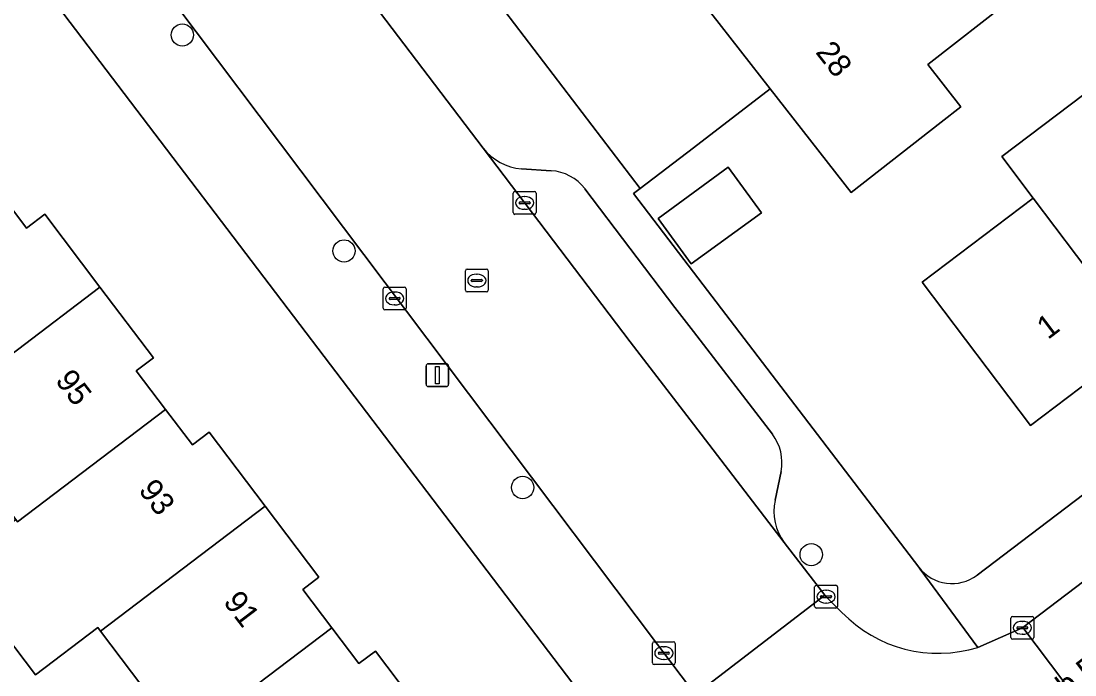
# Model space of a CAD drawing. Extents: x 160030 to 160839, y 385325 to 386450.
# Drawn here: x 160470.59 to 160516.69, y 385707.05 to 385735.64 of the extents above; entities that cross this region are included whole.
import ezdxf

# ---------------------------------------------------------------- set-up
doc = ezdxf.new("R2010")
doc.units = 0
for name, color, linetype in [('IMGEO_Boom', 7, 'Continuous'), ('IMGEO_Erf', 7, 'Continuous'), ('IMGEO_Kolk', 7, 'Continuous'), ('IMGEO_Lichtmast', 7, 'Continuous'), ('IMGEO_Openbare_ruimte_label', 7, 'Continuous'), ('IMGEO_Pand', 7, 'Continuous'), ('IMGEO_Pand_nummerreeks', 7, 'Continuous'), ('IMGEO_Parkeervlak_open', 7, 'Continuous'), ('IMGEO_Rijbaan_lokaal_open', 7, 'Continuous'), ('IMGEO_Rioolput', 7, 'Continuous'), ('IMGEO_Voetpad_open', 7, 'Continuous')]:
    doc.layers.add(name, color=color, linetype=linetype)

msp = doc.modelspace()

# ---------------------------------------------------------------- linework, layer by layer
at = {"layer": 'IMGEO_Boom'}
for centre in [(160477.639, 385735.035), (160484.713, 385725.591), (160492.527, 385715.248), (160505.153, 385712.312)]:
    msp.add_circle(centre, 0.489, dxfattribs=at)
at = {"layer": 'IMGEO_Erf'}
for points in [[(160517.028, 385744.967), (160515.289, 385747.229), (160514.007, 385746.262), (160515.73, 385744.02), (160512.245, 385741.343), (160510.522, 385743.585), (160509.201, 385742.59), (160512.28, 385738.65), (160513.891, 385736.587), (160510.248, 385733.741), (160511.69, 385731.895), (160510.837, 385731.229), (160506.896, 385728.15), (160503.352, 385732.686), (160500, 385730.099), (160497.673, 385728.329), (160497.375, 385728.103), (160500, 385724.668), (160509.858, 385711.766)], [(160500, 385699.746), (160471.388, 385737.358), (160469.17, 385738.072)], [(160512.412, 385711.419), (160541.087, 385733.182), (160538.821, 385736.167), (160533.961, 385732.491), (160529.176, 385728.871), (160524.39, 385725.251), (160519.605, 385721.631), (160514.748, 385717.957), (160510.002, 385724.23), (160514.859, 385727.904), (160513.486, 385729.718), (160518.273, 385733.339), (160519.645, 385731.525), (160524.431, 385735.145)], [(160477.68, 385704.185), (160474.055, 385708.967), (160473.937, 385709.122), (160471.214, 385707.058), (160467.633, 385711.782), (160470.356, 385713.847), (160466.806, 385718.53), (160463.181, 385723.311), (160459.454, 385728.228), (160453.348, 385723.824), (160457.101, 385719.01), (160454.267, 385716.802), (160456.728, 385713.808), (160459.306, 385715.837), (160460.781, 385713.962), (160462.076, 385712.316), (160459.498, 385710.288), (160463.8, 385704.437)], [(160469.615, 385728.189), (160470.827, 385726.59), (160471.624, 385727.194), (160474.037, 385724.012), (160476.377, 385720.925), (160475.62, 385720.351), (160476.904, 385718.656), (160478.078, 385717.108), (160478.815, 385717.666), (160481.265, 385714.434), (160483.618, 385711.33), (160482.905, 385710.789), (160484.177, 385709.11), (160485.364, 385707.545), (160486.086, 385708.092), (160488.523, 385704.877)]]:
    msp.add_lwpolyline(points, dxfattribs=at)
msp.add_lwpolyline([(160502.975, 385727.261), (160499.905, 385725.023), (160498.453, 385727.015), (160501.524, 385729.253)], close=True, dxfattribs=at)
msp.add_arc((160511.309, 385712.874), 1.826, 217.3706, 307.1551, dxfattribs=at)
at = {"layer": 'IMGEO_Kolk'}
for p, q in [((160492.115, 385727.267), (160492.115, 385728.119)), ((160492.19, 385728.193), (160493.042, 385728.193)), ((160493.116, 385728.119), (160493.116, 385727.267)), ((160492.374, 385727.687), (160492.374, 385727.699)), ((160492.812, 385727.65), (160492.414, 385727.65)), ((160492.417, 385727.736), (160492.815, 385727.736)), ((160492.603, 385727.973), (160492.628, 385727.973)), ((160492.858, 385727.699), (160492.858, 385727.687)), ((160493.042, 385727.193), (160492.19, 385727.193)), ((160492.626, 385727.413), (160492.601, 385727.413)), ((160486.501, 385724.013), (160487.353, 385724.013)), ((160486.426, 385723.087), (160486.426, 385723.939)), ((160486.685, 385723.507), (160486.685, 385723.519)), ((160486.728, 385723.556), (160487.126, 385723.556)), ((160486.914, 385723.793), (160486.939, 385723.793)), ((160487.169, 385723.519), (160487.169, 385723.507)), ((160487.427, 385723.939), (160487.427, 385723.087)), ((160487.123, 385723.47), (160486.725, 385723.47)), ((160486.937, 385723.233), (160486.912, 385723.233)), ((160487.353, 385723.013), (160486.501, 385723.013)), ((160505.302, 385710.047), (160505.302, 385710.899)), ((160505.377, 385710.973), (160506.229, 385710.973)), ((160505.79, 385710.753), (160505.815, 385710.753)), ((160506.303, 385710.899), (160506.303, 385710.047)), ((160505.561, 385710.467), (160505.561, 385710.479)), ((160505.999, 385710.43), (160505.601, 385710.43)), ((160505.604, 385710.516), (160506.002, 385710.516)), ((160505.813, 385710.193), (160505.788, 385710.193)), ((160506.045, 385710.479), (160506.045, 385710.467)), ((160506.229, 385709.973), (160505.377, 385709.973)), ((160513.887, 385708.686), (160513.887, 385709.538)), ((160513.962, 385709.612), (160514.814, 385709.612)), ((160514.375, 385709.392), (160514.4, 385709.392)), ((160514.888, 385709.538), (160514.888, 385708.686)), ((160514.146, 385709.106), (160514.146, 385709.118)), ((160514.584, 385709.069), (160514.186, 385709.069)), ((160514.189, 385709.155), (160514.587, 385709.155)), ((160514.398, 385708.832), (160514.373, 385708.832)), ((160514.63, 385709.118), (160514.63, 385709.106)), ((160498.203, 385707.579), (160498.203, 385708.431)), ((160498.278, 385708.505), (160499.13, 385708.505)), ((160498.691, 385708.285), (160498.716, 385708.285)), ((160499.204, 385708.431), (160499.204, 385707.579)), ((160514.814, 385708.612), (160513.962, 385708.612)), ((160498.462, 385707.999), (160498.462, 385708.011)), ((160498.9, 385707.962), (160498.502, 385707.962)), ((160498.505, 385708.048), (160498.903, 385708.048)), ((160498.946, 385708.011), (160498.946, 385707.999)), ((160499.13, 385707.505), (160498.278, 385707.505)), ((160498.714, 385707.725), (160498.689, 385707.725))]:
    msp.add_line(p, q, dxfattribs=at)
for points in [[(160492.115, 385727.267), (160492.115, 385728.119)], [(160492.19, 385728.193), (160493.042, 385728.193)], [(160493.116, 385728.119), (160493.116, 385727.267)], [(160493.042, 385727.193), (160492.19, 385727.193)], [(160486.501, 385724.013), (160487.353, 385724.013)], [(160486.426, 385723.087), (160486.426, 385723.939)], [(160487.427, 385723.939), (160487.427, 385723.087)], [(160487.353, 385723.013), (160486.501, 385723.013)], [(160505.302, 385710.047), (160505.302, 385710.899)], [(160505.377, 385710.973), (160506.229, 385710.973)], [(160506.303, 385710.899), (160506.303, 385710.047)], [(160506.229, 385709.973), (160505.377, 385709.973)], [(160513.887, 385708.686), (160513.887, 385709.538)], [(160513.962, 385709.612), (160514.814, 385709.612)], [(160514.888, 385709.538), (160514.888, 385708.686)], [(160498.203, 385707.579), (160498.203, 385708.431)], [(160498.278, 385708.505), (160499.13, 385708.505)], [(160499.204, 385708.431), (160499.204, 385707.579)], [(160514.814, 385708.612), (160513.962, 385708.612)], [(160499.13, 385707.505), (160498.278, 385707.505)]]:
    msp.add_lwpolyline(points, dxfattribs=at)
for centre, radius, start, end in [((160492.192, 385728.117), 0.0765, 91.552, 178.448), ((160492.192, 385728.117), 0.0765, 91.552, 178.448), ((160493.04, 385728.117), 0.0765, 1.552, 88.448), ((160493.04, 385728.117), 0.0765, 1.552, 88.448), ((160492.414, 385727.696), 0.0403, 85.8775, 175.7526), ((160492.411, 385727.686), 0.0366, 178.938, 274.7102), ((160492.815, 385727.693), 0.043, 264.8664, 352.4533), ((160492.819, 385727.698), 0.0386, 1.7309, 96.639), ((160492.192, 385727.269), 0.0765, 181.552, 268.448), ((160492.192, 385727.269), 0.0765, 181.552, 268.448), ((160493.04, 385727.269), 0.0765, 271.552, 358.448), ((160493.04, 385727.269), 0.0765, 271.552, 358.448), ((160486.503, 385723.937), 0.0765, 91.552, 178.448), ((160486.503, 385723.937), 0.0765, 91.552, 178.448), ((160487.351, 385723.937), 0.0765, 1.552, 88.448), ((160487.351, 385723.937), 0.0765, 1.552, 88.448), ((160486.725, 385723.516), 0.0403, 85.8775, 175.7526), ((160486.722, 385723.506), 0.0366, 178.938, 274.7102), ((160487.126, 385723.513), 0.043, 264.8664, 352.4533), ((160487.13, 385723.518), 0.0386, 1.7309, 96.639), ((160486.503, 385723.089), 0.0765, 181.552, 268.448), ((160486.503, 385723.089), 0.0765, 181.552, 268.448), ((160487.351, 385723.089), 0.0765, 271.552, 358.448), ((160487.351, 385723.089), 0.0765, 271.552, 358.448), ((160505.379, 385710.897), 0.0765, 91.552, 178.448), ((160505.379, 385710.897), 0.0765, 91.552, 178.448), ((160506.227, 385710.897), 0.0765, 1.552, 88.448), ((160506.227, 385710.897), 0.0765, 1.552, 88.448), ((160505.601, 385710.476), 0.0403, 85.8775, 175.7526), ((160505.598, 385710.466), 0.0366, 178.938, 274.7102), ((160506.002, 385710.473), 0.043, 264.8664, 352.4533), ((160506.006, 385710.478), 0.0386, 1.7309, 96.639), ((160505.379, 385710.049), 0.0765, 181.552, 268.448), ((160505.379, 385710.049), 0.0765, 181.552, 268.448), ((160506.227, 385710.049), 0.0765, 271.552, 358.448), ((160506.227, 385710.049), 0.0765, 271.552, 358.448), ((160513.964, 385709.536), 0.0765, 91.552, 178.448), ((160513.964, 385709.536), 0.0765, 91.552, 178.448), ((160514.812, 385709.536), 0.0765, 1.552, 88.448), ((160514.812, 385709.536), 0.0765, 1.552, 88.448), ((160514.186, 385709.115), 0.0403, 85.8775, 175.7526), ((160514.183, 385709.105), 0.0366, 178.938, 274.7102), ((160514.587, 385709.112), 0.043, 264.8664, 352.4533), ((160514.591, 385709.117), 0.0386, 1.7309, 96.639), ((160498.28, 385708.429), 0.0765, 91.552, 178.448), ((160498.28, 385708.429), 0.0765, 91.552, 178.448), ((160499.128, 385708.429), 0.0765, 1.552, 88.448), ((160499.128, 385708.429), 0.0765, 1.552, 88.448), ((160513.964, 385708.688), 0.0765, 181.552, 268.448), ((160513.964, 385708.688), 0.0765, 181.552, 268.448), ((160514.812, 385708.688), 0.0765, 271.552, 358.448), ((160514.812, 385708.688), 0.0765, 271.552, 358.448), ((160498.502, 385708.008), 0.0403, 85.8775, 175.7526), ((160498.499, 385707.998), 0.0366, 178.938, 274.7102), ((160498.903, 385708.005), 0.043, 264.8664, 352.4533), ((160498.907, 385708.01), 0.0386, 1.7309, 96.639), ((160498.28, 385707.581), 0.0765, 181.552, 268.448), ((160498.28, 385707.581), 0.0765, 181.552, 268.448), ((160499.128, 385707.581), 0.0765, 271.552, 358.448), ((160499.128, 385707.581), 0.0765, 271.552, 358.448)]:
    msp.add_arc(centre, radius, start, end, dxfattribs=at)
for centre, major_axis, ratio, start_param, end_param in [((160492.602, 385727.693), (-0.387, 0.002), 0.722429, 4.712389, 7.853982), ((160492.627, 385727.693), (-0.39, 0.002), 0.717154, 1.570796, 4.712389), ((160486.913, 385723.513), (-0.387, 0.002), 0.722429, 4.712389, 7.853982), ((160486.938, 385723.513), (-0.39, 0.002), 0.717154, 1.570796, 4.712389), ((160505.789, 385710.473), (-0.387, 0.002), 0.722429, 4.712389, 7.853982), ((160505.814, 385710.473), (-0.39, 0.002), 0.717154, 1.570796, 4.712389), ((160514.374, 385709.112), (-0.387, 0.002), 0.722429, 4.712389, 7.853982), ((160514.399, 385709.112), (-0.39, 0.002), 0.717154, 1.570796, 4.712389), ((160498.69, 385708.005), (-0.387, 0.002), 0.722429, 4.712389, 7.853982), ((160498.715, 385708.005), (-0.39, 0.002), 0.717154, 1.570796, 4.712389)]:
    msp.add_ellipse(centre, major_axis=major_axis, ratio=ratio, start_param=start_param, end_param=end_param, dxfattribs=at)
at = {"layer": 'IMGEO_Lichtmast'}
for p, q in [((160488.3, 385719.76), (160488.3, 385720.56)), ((160488.3, 385720.56), (160488.3, 385719.76)), ((160488.4, 385720.66), (160489.19, 385720.66)), ((160489.19, 385720.66), (160488.4, 385720.66)), ((160489.29, 385720.56), (160489.29, 385719.76)), ((160489.29, 385719.76), (160489.29, 385720.56)), ((160489.19, 385719.66), (160488.4, 385719.66)), ((160488.4, 385719.66), (160489.19, 385719.66))]:
    msp.add_line(p, q, dxfattribs=at)
msp.add_lwpolyline([(160488.72, 385720.535), (160488.87, 385720.535), (160488.87, 385719.785), (160488.72, 385719.785), (160488.72, 385720.535)], dxfattribs=at)
for centre, start, end in [((160488.4, 385720.56), 90, 180), ((160488.4, 385720.56), 90, 180), ((160489.19, 385720.56), 0, 90), ((160489.19, 385720.56), 360, 90), ((160488.4, 385719.76), 180, 270), ((160488.4, 385719.76), 180, 270), ((160489.19, 385719.76), 270, 0), ((160489.19, 385719.76), 270, 0)]:
    msp.add_arc(centre, 0.1, start, end, dxfattribs=at)
at = {"layer": 'IMGEO_Pand'}
for points in [[(160511.69, 385731.895), (160510.248, 385733.741), (160513.891, 385736.587), (160512.28, 385738.65), (160509.201, 385742.59), (160508.606, 385742.125), (160500.764, 385735.999), (160503.352, 385732.686), (160506.896, 385728.15), (160510.837, 385731.229)], [(160519.645, 385731.525), (160518.273, 385733.339), (160513.486, 385729.718), (160514.859, 385727.904), (160519.605, 385721.631), (160524.39, 385725.251)], [(160501.524, 385729.253), (160498.453, 385727.015), (160499.905, 385725.023), (160502.975, 385727.261)], [(160466.806, 385718.53), (160474.037, 385724.012), (160471.624, 385727.194), (160470.827, 385726.59), (160469.615, 385728.189), (160463.181, 385723.311)], [(160514.859, 385727.904), (160510.002, 385724.23), (160514.748, 385717.957), (160519.605, 385721.631)], [(160476.904, 385718.656), (160475.62, 385720.351), (160476.377, 385720.925), (160474.037, 385724.012), (160466.806, 385718.53), (160470.356, 385713.847), (160470.431, 385713.748)], [(160481.265, 385714.434), (160478.815, 385717.666), (160478.078, 385717.108), (160476.904, 385718.656), (160470.431, 385713.748), (160470.356, 385713.847), (160467.633, 385711.782), (160471.214, 385707.058), (160473.937, 385709.122), (160474.055, 385708.967)], [(160477.68, 385704.185), (160484.177, 385709.11), (160482.905, 385710.789), (160483.618, 385711.33), (160481.265, 385714.434), (160474.055, 385708.967)], [(160488.523, 385704.877), (160486.086, 385708.092), (160485.364, 385707.545), (160484.177, 385709.11), (160477.68, 385704.185), (160481.196, 385699.548), (160481.305, 385699.404)]]:
    msp.add_lwpolyline(points, close=True, dxfattribs=at)
at = {"layer": 'IMGEO_Parkeervlak_open'}
for points in [[(160490.796, 385730.087), (160497.228, 385721.62), (160500, 385718.016), (160503.974, 385712.848)], [(160493.78, 385729.101), (160492.48, 385729.184)], [(160503.457, 385717.575), (160500, 385722.071), (160499.192, 385723.121), (160495.245, 385728.315)], [(160503.568, 385714.687), (160503.83, 385715.95)]]:
    msp.add_lwpolyline(points, dxfattribs=at)
for centre, radius, start, end in [((160492.682, 385731.583), 2.407, 218.4128, 265.1847), ((160493.655, 385727.11), 1.995, 37.1638, 86.4075), ((160501.872, 385716.356), 2, 348.2882, 37.5671), ((160505.808, 385714.217), 2.288, 168.1506, 216.7487)]:
    msp.add_arc(centre, radius, start, end, dxfattribs=at)
at = {"layer": 'IMGEO_Rijbaan_lokaal_open'}
for points in [[(160475.667, 385750), (160461.3, 385768.906), (160459.341, 385771.483), (160458.532, 385772.547), (160456.328, 385775.448), (160445.768, 385789.344), (160440.269, 385785.051), (160460.541, 385758.433), (160466.313, 385750.996), (160466.344, 385750.961), (160476.157, 385738.065), (160476.427, 385737.611), (160498.422, 385708.377), (160500, 385706.302), (160500.083, 385706.193), (160505.746, 385710.546), (160503.974, 385712.848), (160500, 385718.016), (160497.228, 385721.62), (160490.796, 385730.087)], [(160530.986, 385715.154), (160538.961, 385721.244), (160535.821, 385725.38), (160514.409, 385709.125), (160517.414, 385705.154), (160517.819, 385705.458), (160524.275, 385710.212), (160524.523, 385710.395)]]:
    msp.add_lwpolyline(points, close=True, dxfattribs=at)
for points in [[(160506.497, 385709.786), (160505.803, 385710.473), (160505.746, 385710.546), (160500.083, 385706.193), (160511.005, 385691.824), (160516.683, 385696.125), (160516.347, 385696.567)], [(160517.224, 385705.012), (160517.414, 385705.154), (160514.409, 385709.125), (160514.388, 385709.112), (160513.429, 385708.688), (160512.438, 385708.258)]]:
    msp.add_lwpolyline(points, dxfattribs=at)
msp.add_arc((160510.709, 385713.847), 5.851, 223.9593, 287.1934, dxfattribs=at)
at = {"layer": 'IMGEO_Rioolput'}
for p, q in [((160490.022, 385723.872), (160490.022, 385724.724)), ((160490.097, 385724.798), (160490.949, 385724.798)), ((160490.51, 385724.578), (160490.535, 385724.578)), ((160491.023, 385724.724), (160491.023, 385723.872)), ((160490.281, 385724.292), (160490.281, 385724.304)), ((160490.719, 385724.255), (160490.321, 385724.255)), ((160490.324, 385724.341), (160490.722, 385724.341)), ((160490.533, 385724.018), (160490.508, 385724.018)), ((160490.765, 385724.304), (160490.765, 385724.292)), ((160490.949, 385723.798), (160490.097, 385723.798))]:
    msp.add_line(p, q, dxfattribs=at)
for points in [[(160490.022, 385723.872), (160490.022, 385724.724)], [(160490.097, 385724.798), (160490.949, 385724.798)], [(160491.023, 385724.724), (160491.023, 385723.872)], [(160490.949, 385723.798), (160490.097, 385723.798)]]:
    msp.add_lwpolyline(points, dxfattribs=at)
for centre, radius, start, end in [((160490.099, 385724.722), 0.0765, 91.552, 178.448), ((160490.099, 385724.722), 0.0765, 91.552, 178.448), ((160490.947, 385724.722), 0.0765, 1.552, 88.448), ((160490.947, 385724.722), 0.0765, 1.552, 88.448), ((160490.321, 385724.301), 0.0403, 85.8775, 175.7526), ((160490.318, 385724.291), 0.0366, 178.938, 274.7102), ((160490.722, 385724.298), 0.043, 264.8664, 352.4533), ((160490.726, 385724.303), 0.0386, 1.7309, 96.639), ((160490.099, 385723.874), 0.0765, 181.552, 268.448), ((160490.099, 385723.874), 0.0765, 181.552, 268.448), ((160490.947, 385723.874), 0.0765, 271.552, 358.448), ((160490.947, 385723.874), 0.0765, 271.552, 358.448)]:
    msp.add_arc(centre, radius, start, end, dxfattribs=at)
for centre, major_axis, ratio, start_param, end_param in [((160490.509, 385724.298), (-0.387, 0.002), 0.722429, 4.712389, 7.853982), ((160490.534, 385724.298), (-0.39, 0.002), 0.717154, 1.570796, 4.712389)]:
    msp.add_ellipse(centre, major_axis=major_axis, ratio=ratio, start_param=start_param, end_param=end_param, dxfattribs=at)
at = {"layer": 'IMGEO_Voetpad_open'}
for points in [[(160445.562, 385789.615), (160445.768, 385789.344), (160456.328, 385775.448), (160456.727, 385775.748), (160458.931, 385772.847), (160458.532, 385772.547), (160459.341, 385771.483), (160459.739, 385771.785), (160461.698, 385769.208), (160461.3, 385768.906), (160475.667, 385750), (160490.796, 385730.087)], [(160512.438, 385708.258), (160509.915, 385711.677), (160509.858, 385711.766), (160500, 385724.668), (160497.375, 385728.103), (160497.673, 385728.329), (160491.322, 385736.651), (160481.191, 385750)], [(160560.655, 385748.033), (160542.238, 385734.055), (160541.087, 385733.182), (160512.412, 385711.419)], [(160469.447, 385739.909), (160471.388, 385737.358), (160500, 385699.746), (160533.41, 385655.858), (160533.531, 385655.877), (160536.981, 385651.632)], [(160536.815, 385657.852), (160519.703, 385680.381), (160511.005, 385691.824), (160500.083, 385706.193), (160500, 385706.302), (160498.422, 385708.377), (160476.427, 385737.611)], [(160492.48, 385729.184), (160493.78, 385729.101)], [(160495.245, 385728.315), (160499.192, 385723.121), (160500, 385722.071), (160503.457, 385717.575)], [(160509.858, 385711.766), (160509.915, 385711.677), (160512.438, 385708.258), (160513.429, 385708.688), (160514.388, 385709.112), (160514.409, 385709.125), (160535.821, 385725.38)], [(160503.83, 385715.95), (160503.568, 385714.687)], [(160503.974, 385712.848), (160505.746, 385710.546), (160505.803, 385710.473), (160506.497, 385709.786)]]:
    msp.add_lwpolyline(points, dxfattribs=at)
msp.add_lwpolyline([(160502.67, 385750), (160500, 385753.542), (160488.816, 385768.376), (160475.179, 385757.921), (160481.191, 385750), (160491.322, 385736.651), (160497.673, 385728.329), (160500, 385730.099), (160503.352, 385732.686), (160500.764, 385735.999), (160508.606, 385742.125), (160507.583, 385743.483)], close=True, dxfattribs=at)
for centre, radius, start, end in [((160492.682, 385731.583), 2.407, 218.4128, 265.1847), ((160493.655, 385727.11), 1.995, 37.1638, 86.4075), ((160501.872, 385716.356), 2, 348.2882, 37.5671), ((160505.808, 385714.217), 2.288, 168.1506, 216.7487), ((160511.309, 385712.874), 1.826, 217.3706, 307.1551), ((160510.709, 385713.847), 5.851, 223.9593, 287.1934)]:
    msp.add_arc(centre, radius, start, end, dxfattribs=at)

# ---------------------------------------------------------------- texts
at = {"layer": 'IMGEO_Openbare_ruimte_label'}
msp.add_text('Jacob Romanstraat', height=1, rotation=37.2823, dxfattribs=at).set_placement((160514.097, 385704.316))
at = {"layer": 'IMGEO_Pand_nummerreeks'}
for s, rotation, p in [('28', 307.9986, (160505.309, 385734.275)), ('1', 37.1057, (160515.506, 385721.691)), ('95', 307.1962, (160472.05, 385719.923)), ('93', 307.1962, (160475.69, 385715.127)), ('91', 307.1959, (160479.399, 385710.24))]:
    msp.add_text(s, height=1, rotation=rotation, dxfattribs=at).set_placement(p)

doc.saveas('drawing.dxf')
